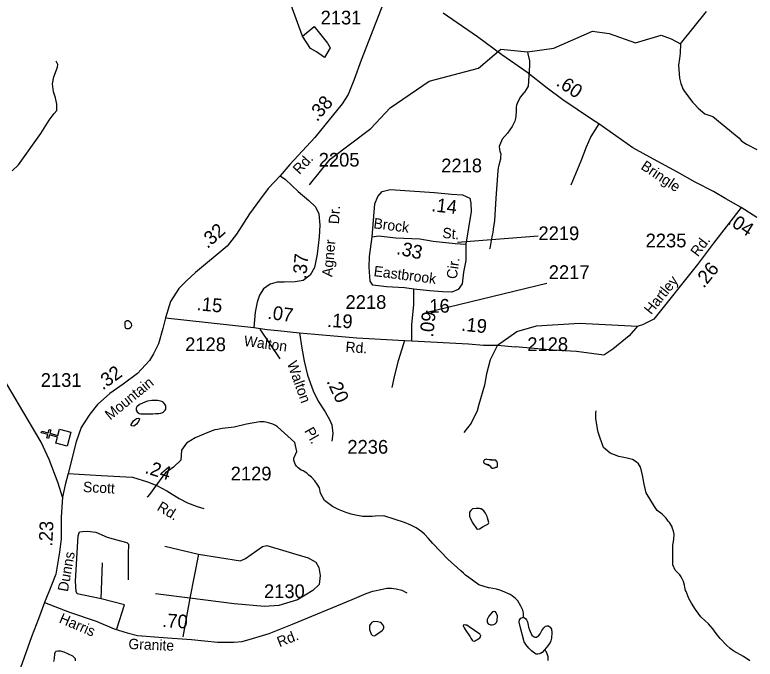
# Model space of a CAD drawing. Extents: x 1473865 to 1648260, y 639067 to 773536.
# Drawn here: x 1577486 to 1584236, y 688926 to 694801 of the extents above; entities that cross this region are included whole.
import ezdxf

# ---------------------------------------------------------------- set-up
doc = ezdxf.new("R2010")
doc.units = 0
for name, color, linetype in [('Exist Cultural Church CELL', 7, 'Continuous'), ('Exist Hydrographic Creek Single Shore', 7, 'Continuous'), ('Exist Hydrographic Misc Water Feature', 7, 'Continuous'), ('Exist Road Non-System Type 51', 7, 'Continuous'), ('Exist Road Secondary Mileage Hundredths English Label', 7, 'Continuous'), ('Exist Road Secondary Type 51 Attributed', 7, 'Continuous'), ('Exist Road Secondary Type 51 Label', 7, 'Continuous'), ('Exist Road Secondary Type 51 Number Label', 7, 'Continuous')]:
    doc.layers.add(name, color=color, linetype=linetype)

msp = doc.modelspace()

# ---------------------------------------------------------------- linework, layer by layer
at = {"layer": 'Exist Cultural Church CELL'}
msp.add_lwpolyline([(1577860.3, 690896.1), (1577874.7, 690951.2), (1577801.1, 690970.6), (1577792.9, 690939.7), (1577777.5, 690943.7), (1577785.6, 690974.7), (1577727.5, 690990), (1577731.6, 691005.5), (1577789.7, 690990.2), (1577797.9, 691021.1), (1577813.3, 691017), (1577805.2, 690986.1), (1577878.8, 690966.7), (1577893.6, 691022.4), (1577996.5, 690995.3), (1577963.2, 690869)], close=True, dxfattribs=at)
at = {"layer": 'Exist Hydrographic Creek Single Shore'}
for points in [[(1580181.7, 694493.9), (1580108.5, 694607.4), (1580004.9, 694890.8), (1580042.7, 695116.3), (1579771.9, 695502.7), (1579702.5, 695511.7), (1579526.9, 695617.9), (1579079.9, 696028.8), (1578688.9, 696135.2), (1578449.9, 696264.8), (1578259.9, 696426.1), (1578111.9, 696544), (1577792.9, 696947.6), (1577569.9, 697142.5), (1577512.9, 697235.6), (1577527, 697609.5), (1577581.9, 697969.4), (1577744.4, 698349.8), (1577798.2, 698601.1), (1577838.6, 698731.2), (1577896.9, 698838.9), (1578038, 698938.4)], [(1580172.9, 693252.7), (1580359.9, 693485.3), (1580730.9, 693763.4), (1580908.9, 693953.5), (1581261.9, 694195.8), (1581713.9, 694314.7), (1581916.9, 694487.8), (1582159.1, 694463.2), (1582399.9, 694497.7), (1582752.9, 694651.5), (1582902.9, 694632), (1583143, 694545.1), (1583377.9, 694615.8), (1583469, 694581.1), (1583555.6, 694537.6), (1583791.6, 694832.1)]]:
    msp.add_lwpolyline(points, dxfattribs=at)
at = {"layer": 'Exist Hydrographic Misc Water Feature'}
for points in [[(1580108.5, 694607.4), (1580214.6, 694695.3), (1580335.3, 694541.5), (1580360.9, 694501.2), (1580309.7, 694413.4), (1580236.6, 694464.6), (1580181.7, 694493.9)], [(1583555.6, 694537.6), (1583552, 694451.5), (1583544.9, 694404), (1583537.5, 694342.6), (1583547, 694223.4), (1583550.6, 694199.6), (1583558.1, 694175.6), (1583569.4, 694143.4), (1583577, 694126.8), (1583592.3, 694102.7), (1583621.4, 694061.9), (1583664.2, 694005.2), (1583678, 693988.5), (1583717.3, 693950), (1583778, 693898.7), (1583848, 693873.5), (1584054.2, 693708.5), (1584085.6, 693679.2), (1584108.9, 693654.9), (1584132.5, 693636.3), (1584156.2, 693621.9), (1584251.3, 693574.1)], [(1582159.1, 694463.2), (1582163.2, 694445.9), (1582177.8, 694381.6), (1582179.3, 694339.7), (1582164.7, 694149.6), (1582148, 694121.2), (1582131.5, 694096.1), (1582125.5, 694090.5), (1582094.5, 694049.3), (1582065.2, 693991.6), (1582060.9, 693977.8), (1582056.6, 693959.8), (1582055.8, 693920.4), (1582054.7, 693880.2), (1582050.3, 693855.7), (1582043.8, 693832), (1582018.8, 693782.4), (1581977.3, 693721.8), (1581928, 693667), (1581906.8, 693614.9), (1581902.6, 693599.3), (1581904, 693575.5), (1581907.7, 693559), (1581911.5, 693549.9), (1581915.3, 693535.1), (1581914.6, 693503.1), (1581914.1, 693485.9), (1581905.7, 693454.1), (1581901.3, 693439.3), (1581897, 693431.2), (1581892.3, 693407.6), (1581887.9, 693378.1), (1581871.6, 693130.6), (1581858.1, 692927.4), (1581848.3, 692848), (1581843.5, 692816), (1581839.1, 692792.4), (1581830.1, 692744.9), (1581816.4, 692672.2), (1581812.4, 692667.3)], [(1578525.8, 691941.8), (1578539, 691949), (1578545.2, 691955.4), (1578551.4, 691970), (1578549.9, 691987.3), (1578534.2, 692001.6), (1578518.3, 692010.1), (1578506.4, 692010.4), (1578490, 692000), (1578488, 691988.6), (1578487.5, 691964.8), (1578493.1, 691948.3), (1578502.8, 691942.3), (1578525.8, 691941.8)], [(1578719.9, 691163.3), (1578744.2, 691164.4), (1578768.2, 691165.6), (1578800.3, 691167.4), (1578816.3, 691170.3), (1578832.3, 691176.6), (1578840.4, 691180.5), (1578856.8, 691195.8), (1578863.1, 691205.5), (1578863.6, 691227.7), (1578861.7, 691235.9), (1578854, 691251.6), (1578838.4, 691268.4), (1578826.6, 691274.4), (1578802.7, 691283.1), (1578786.7, 691283.4), (1578766.6, 691283.8), (1578734.6, 691284.5), (1578694.6, 691277.8), (1578670.4, 691269.3), (1578621.9, 691247.3), (1578597.5, 691226.5), (1578591.1, 691216), (1578590.9, 691206.1), (1578592.8, 691197.9), (1578600.2, 691181.3), (1578618.1, 691167), (1578636, 691162.5), (1578668, 691161.9), (1578719.9, 691163.3)], [(1584186.1, 688911), (1584129.7, 688951.6), (1584039.7, 688998.5), (1584006.4, 689024.6), (1583975.1, 689054.8), (1583916.3, 689115.1), (1583881.1, 689160.1), (1583850.1, 689204.2), (1583809.9, 689248.5), (1583743.4, 689310.6), (1583738.6, 689313.1), (1583690, 689378.1), (1583655.2, 689437.1), (1583632, 689480.2), (1583611.1, 689528.3), (1583605.3, 689542.3), (1583601.8, 689553.9), (1583597.9, 689568.7), (1583594.3, 689582.8), (1583590.6, 689602.5), (1583583.4, 689633.1), (1583560.3, 689677), (1583548.5, 689695.3), (1583505.7, 689738), (1583484.6, 689786.9), (1583484.3, 689966.6), (1583493.6, 690018.9), (1583496.8, 690066.4), (1583489.4, 690094.5), (1583481.8, 690119.2), (1583474.2, 690139.1), (1583453, 690171.5), (1583443.2, 690185.7), (1583423.8, 690211.5), (1583388.4, 690247.5), (1583343.2, 690282.1), (1583316.2, 690318.7), (1583242.8, 690444.1), (1583222.5, 690522.5), (1583215.4, 690569.4), (1583208.4, 690604.9), (1583197.3, 690654.3), (1583193.6, 690665.9), (1583189.7, 690677.4), (1583170.4, 690708.2), (1583150.8, 690724.1), (1583117.2, 690745.4), (1583069.5, 690758.6), (1582993.7, 690774.1), (1582914.3, 690803.6), (1582851.6, 690857.4), (1582819.6, 690950), (1582804.5, 690995.4), (1582800.9, 691010.2), (1582783.2, 691118.9), (1582784.3, 691174.7), (1582786.8, 691191.9)], [(1578578.9, 691107.8), (1578595.1, 691119.8), (1578609.2, 691124.5), (1578623.2, 691119.3), (1578620.6, 691105.4), (1578608.3, 691085.1), (1578593.9, 691069.8), (1578569.6, 691052.3), (1578553.6, 691052.6), (1578547.7, 691058.4), (1578547.9, 691067.5), (1578566.6, 691099.1), (1578578.9, 691107.8)], [(1582122.2, 689309.7), (1582124.3, 689344.1), (1582120.5, 689359.8), (1582116.9, 689372.2), (1582099.8, 689408.6), (1582072.8, 689456.8), (1582051.4, 689479.4), (1582019.8, 689503.8), (1582002, 689516.5), (1581932.6, 689546.6), (1581906.8, 689555.3), (1581877, 689563.3), (1581810.4, 689577.8), (1581803.2, 689575.4), (1581716.2, 689605.1), (1581625.3, 689670.9), (1581595.7, 689693.7), (1581575.9, 689710.5), (1581552.4, 689730.7), (1581434.7, 689837.3), (1581295.6, 689982.1), (1581257.2, 690027.2), (1581219.5, 690066.5), (1581196.1, 690088.3), (1581144.7, 690123.8), (1581095.3, 690147.8), (1581039.8, 690172.7), (1580849, 690234), (1580772, 690230.6), (1580744.7, 690226.3), (1580656.7, 690228), (1580640.7, 690230), (1580592.9, 690240), (1580553.1, 690249), (1580525.4, 690256.9), (1580513.4, 690261.3), (1580438, 690291.5), (1580382.5, 690317.3), (1580309.9, 690372.1), (1580273.7, 690439.3), (1580262.4, 690489.6), (1580242.9, 690522), (1580221.6, 690552), (1580190.2, 690584.6), (1580166.8, 690604.8), (1580147, 690621.6), (1580113.4, 690643.6), (1580097.6, 690650.5), (1580068.1, 690671.6), (1580052.4, 690687.5), (1580040.8, 690705.8), (1580029.6, 690742.1), (1580030.1, 690759.3), (1580057.3, 690821.1), (1580039.1, 690901.9), (1579880.1, 691043.8), (1579862.4, 691055.7), (1579838.7, 691067.7), (1579798.8, 691081.6), (1579759, 691090.6), (1579719, 691091.4), (1579598.5, 691067.6), (1579487, 691042.7), (1579375.7, 691030.2), (1579332.7, 691021.3), (1579309.2, 691016), (1579285, 691008.2), (1579244.5, 690994.3), (1579131.5, 690944.1), (1579050.3, 690895.7), (1579004.9, 690832.6), (1578999, 690740.8), (1578933.7, 690678.1), (1578880.8, 690641.4), (1578860.4, 690623.8), (1578852.2, 690615.7), (1578837.9, 690597.9), (1578827.4, 690584.2), (1578786.2, 690526.8), (1578753.3, 690481.5), (1578722.3, 690440.3), (1578697.6, 690408.8), (1578691.7, 690404.8)], [(1581816.3, 690688), (1581829.1, 690672.9), (1581838.8, 690668.6), (1581846.8, 690668.5), (1581854.9, 690672.4), (1581871.2, 690676.2), (1581879.2, 690676), (1581885.3, 690680.8), (1581885.9, 690710.4), (1581882.3, 690725.2), (1581878.5, 690731.8), (1581870.4, 690740.2), (1581832.5, 690741), (1581824.5, 690739.5), (1581792.7, 690748.3), (1581784.7, 690748.5), (1581768.6, 690744.7), (1581760.5, 690738.3), (1581758.1, 690724.4), (1581761.8, 690717), (1581767.7, 690710.3), (1581779.7, 690705.9), (1581787.7, 690705.7), (1581803.6, 690700.5), (1581816.3, 690688)], [(1581816.3, 690688), (1581829.1, 690672.9), (1581838.8, 690668.6), (1581846.8, 690668.5), (1581879.2, 690676), (1581885.3, 690680.8), (1581885.9, 690710.4), (1581882.3, 690725.2), (1581878.5, 690731.8), (1581870.4, 690740.2), (1581792.7, 690748.3), (1581784.7, 690748.5), (1581768.6, 690744.7), (1581760.5, 690738.3), (1581758.1, 690724.4), (1581761.8, 690717), (1581767.7, 690710.3), (1581816.3, 690688)], [(1581755.9, 690136.9), (1581797.7, 690157.4), (1581803.9, 690163.8), (1581806.2, 690171.2), (1581795.2, 690215.7), (1581791.4, 690228.1), (1581778, 690256.3), (1581768.2, 690270.4), (1581760.4, 690278.8), (1581736.7, 690295.6), (1581730.9, 690297.4), (1581722.9, 690299.2), (1581690.9, 690299.9), (1581658.8, 690297.2), (1581642.5, 690282.8), (1581632.1, 690267.4), (1581631.4, 690231.3), (1581640.7, 690207.3), (1581661.9, 690166.7), (1581695, 690118.4), (1581704.7, 690111.7), (1581722.9, 690115.4), (1581755.9, 690136.9)], [(1581865.4, 689248.4), (1581875.9, 689261.3), (1581884.2, 689275.9), (1581885.2, 689325.1), (1581881.4, 689330.1), (1581881.5, 689336.6), (1581875.7, 689348.3), (1581868, 689357.4), (1581856, 689360.9), (1581839.9, 689358), (1581807.1, 689317.6), (1581792.4, 689289.2), (1581791.9, 689266.2), (1581793.8, 689257.2), (1581801.7, 689249.6), (1581821.3, 689238.6), (1581837.3, 689238.3), (1581853.4, 689243.6), (1581865.4, 689248.4)], [(1582314.5, 689012.9), (1582292.7, 688987), (1582278.6, 688978.3), (1582270.3, 688973.6), (1582254.3, 688971.4), (1582238.5, 688973.4), (1582222.4, 688981.9), (1582194.9, 689002.2), (1582171.4, 689027.2), (1582144.1, 689059.8), (1582134.4, 689073.9), (1582130.7, 689085.5), (1582126.9, 689097.9), (1582091.8, 689225), (1582084.5, 689262.9), (1582087, 689285), (1582099.4, 689300.3), (1582122.2, 689309.7)], [(1582122.2, 689309.7), (1582145.3, 689295.3), (1582151, 689285.3), (1582158.6, 689267.1), (1582166, 689235), (1582169.6, 689219.3), (1582177.1, 689194.6), (1582182.7, 689178.8), (1582198.1, 689146.5), (1582213.8, 689132.2), (1582225.6, 689125.5), (1582241.5, 689127.6), (1582261.9, 689141.1), (1582274.4, 689157.3), (1582291.1, 689189), (1582307.5, 689212.4), (1582323.8, 689227.7), (1582336, 689229.1), (1582352, 689228.8), (1582367.8, 689219.4), (1582377.2, 689198.7), (1582380.7, 689166.6), (1582379.4, 689117.4), (1582373, 689094.5), (1582366.5, 689078.3), (1582346, 689049.2), (1582314.5, 689012.9)], [(1580833.5, 689186.9), (1580842.5, 689197.4), (1580850.8, 689212.9), (1580850.9, 689221.1), (1580845.2, 689236.7), (1580829.7, 689253.5), (1580819.7, 689259.5), (1580795.8, 689268.1), (1580757.9, 689268.9), (1580741.8, 689261), (1580733.7, 689255.4), (1580719, 689231.9), (1580718.3, 689195.8), (1580733.5, 689155.3), (1580739.2, 689147.8), (1580747.1, 689141.1), (1580767.2, 689138.2), (1580775.3, 689143.8), (1580833.5, 689186.9)], [(1581635.8, 689130), (1581643.6, 689118.3), (1581656.7, 689099.1), (1581662.4, 689094.9), (1581676.3, 689091.4), (1581686.4, 689096.9), (1581703.2, 689106.4), (1581715.7, 689113.5), (1581726.1, 689122.4), (1581732.7, 689131.2), (1581733.3, 689142.7), (1581729.8, 689149.4), (1581726.2, 689154.4), (1581627.8, 689221.2), (1581606.6, 689235.6), (1581594.7, 689237.5), (1581582.9, 689239.3), (1581572.5, 689236.3), (1581572.2, 689230.5), (1581581.2, 689213.1), (1581592.2, 689195.6), (1581635.8, 689130)], [(1577842.6, 688904.7), (1577849, 688928.3), (1577850.1, 688977.5), (1577856.4, 688992.2), (1577862.6, 689000.3), (1577876.8, 689003.2), (1577900.8, 689002), (1577932.4, 688993.1), (1577972.3, 688975.9), (1578011.6, 688956.2), (1578035.1, 688932.8), (1578036.7, 688912.2)], [(1582347, 688915.4), (1582347.7, 688947.4), (1582340.5, 688975.4), (1582330.8, 688995.3), (1582314.5, 689012.9)]]:
    msp.add_lwpolyline(points, dxfattribs=at)
at = {"layer": 'Exist Road Non-System Type 51'}
msp.add_line((1579719.8, 691935), (1579901.6, 691665.4), dxfattribs=at)
for points in [[(1577461.4, 693378.9), (1577519.7, 693432.9), (1577721.9, 693718.4), (1577799, 693839.7), (1577843.4, 693901.5), (1577867.6, 693929.2), (1577868.1, 693985.2), (1577856.5, 694043.3), (1577839, 694099.5), (1577829.7, 694171.5), (1577842.2, 694235.5), (1577875, 694323.2), (1577879.1, 694349.2), (1577863.5, 694377.3)], [(1582810.7, 693805.9), (1582737.5, 693690.7), (1582694.6, 693595.1), (1582647.6, 693467.8), (1582553.7, 693248.6)], [(1580744.4, 692776.5), (1580768.8, 693078.2), (1580794.5, 693144.8), (1580834.6, 693191.9), (1580907.7, 693209), (1581312.1, 693180)], [(1577921.5, 690402.8), (1577881.5, 690530.8), (1577799.2, 690745.6), (1577724.6, 690906.2), (1577408.9, 691441), (1577316.1, 691593.8), (1577247.2, 691726.4), (1577213.7, 691794.8), (1577171, 691937.1), (1577097.8, 692059.8), (1577010.9, 692182.4), (1576939.7, 692293.1), (1576896.4, 692367.4), (1576887.3, 692403.4), (1576893, 692439.6), (1576911.4, 692499.4), (1576933.8, 692545.2), (1576948.3, 692591.1), (1576962.8, 692664.9)], [(1581886.3, 691788.5), (1582061.6, 691914.7), (1582243.1, 691967), (1582633.8, 691988.6), (1583163, 691964)], [(1583163, 691964), (1583086, 691874.7), (1582938.4, 691751.5), (1582855.3, 691699.2), (1582606.1, 691733.1), (1582390.8, 691742.3), (1582049.3, 691773.1)], [(1583163, 691964), (1583220, 691982)], [(1581038.5, 691832.4), (1581013.7, 691751.8), (1580979.7, 691646.5), (1580946.9, 691516.4), (1580923.8, 691404.6)], [(1581886.3, 691788.5), (1581820.4, 691656.8), (1581785.2, 691529.3), (1581768.4, 691423.3)], [(1581768.4, 691423.3), (1581714.8, 691247.7), (1581700.5, 691189.8), (1581645.4, 691078.5), (1581580.8, 690992.9)], [(1578273.1, 689477), (1578054.4, 689523), (1578045.8, 689543.2), (1578040, 689638.2), (1578063, 690050.1), (1578074.5, 690087.5), (1578103.3, 690090.4), (1578146.5, 690093.3), (1578224.2, 690084.6), (1578327.8, 690038.5), (1578437.1, 690009.7), (1578506.2, 689989.6), (1578523.5, 689975.2), (1578520.6, 689883), (1578519.2, 689649.8)], [(1578854.4, 689957.9), (1579159.5, 689883)], [(1579159.5, 689883), (1579542.5, 689824.4), (1579590.1, 689845.6), (1579743.5, 689954.1), (1579783.2, 689962), (1580161.5, 689850.9), (1580230.2, 689811.2), (1580256.7, 689763.5), (1580269.9, 689689.4), (1580259.3, 689607.3), (1580203.8, 689551.7), (1580063.6, 689467), (1579894.3, 689416.7), (1579762.1, 689406.1), (1579484.3, 689429.9), (1579081.8, 689482.7)], [(1579159.5, 689883), (1579081.8, 689482.7)], [(1578273.1, 689477), (1578284.6, 689805.3)], [(1579081.8, 689482.7), (1578768.1, 689523)], [(1578417, 689203.4), (1578486.1, 689422.2), (1578273.1, 689477)], [(1579081.8, 689482.7), (1579018.4, 689128.5)]]:
    msp.add_lwpolyline(points, dxfattribs=at)
at = {"layer": 'Exist Road Secondary Type 51 Attributed'}
for p, q in [((1584251.3, 692953.4), (1584107.9, 693043.8)), ((1578858.6, 692038.3), (1579666.4, 691951.9))]:
    msp.add_line(p, q, dxfattribs=at)
for points in [[(1580912.1, 695076.5), (1580644.6, 694386.5), (1580579.2, 694213), (1580524.5, 694075.9), (1580468.7, 693990.9), (1580221.5, 693683.8), (1579991.8, 693435.2), (1579905.3, 693333.7)], [(1584107.9, 693043.8), (1583967.2, 693123.6), (1583855.6, 693190), (1583688.3, 693275.1), (1583528.3, 693368.1), (1583310, 693484.2), (1583121.4, 693587.9), (1582810.7, 693805.9), (1582742.4, 693851.3), (1582482.3, 694027.4), (1582338.9, 694131.1), (1582153, 694277.3), (1581924.6, 694436.8), (1581704.2, 694601.6), (1581517.7, 694729.6), (1581392, 694816.1)], [(1579905.3, 693333.7), (1579794.7, 693218.4), (1579717.3, 693111.3), (1579626.2, 692988.2), (1579507.7, 692801.2), (1579421.3, 692692.7), (1579132, 692451), (1579052.3, 692375.7), (1578981.6, 692305.4), (1578906.5, 692186.5), (1578858.6, 692038.3)], [(1579905.3, 693333.7), (1579954, 693299.5), (1580068.2, 693190.5), (1580166.4, 693108.1), (1580227.5, 693049.7), (1580256.7, 692985.9), (1580265.8, 692882.5), (1580259.4, 692775.9), (1580240.8, 692617.9), (1580218.4, 692498.3), (1580178.2, 692427), (1580113.2, 692377.5), (1580042, 692368.2), (1579940.8, 692363.1), (1579876.9, 692362.7), (1579813.2, 692346.8), (1579752.1, 692301.6), (1579717.6, 692245.8), (1579696.4, 692182), (1579677.8, 692091.6), (1579666.4, 691951.9)], [(1581312.1, 693180), (1581465.6, 693166.8), (1581567.7, 693160.6), (1581632.7, 693129.6), (1581642, 693083.2), (1581645.1, 693008.8), (1581598.7, 692711.4)], [(1584107.9, 693043.8), (1583856.9, 692718.3), (1583709.3, 692523.5), (1583310.3, 692027.2), (1583233.3, 691987.3), (1583220, 691982)], [(1581125.1, 692299.4), (1581038.5, 692311.8), (1580874.4, 692321.1), (1580750.6, 692336.6), (1580725.9, 692373.8), (1580716.6, 692500.8), (1580719.7, 692596.8), (1580744.4, 692776.5)], [(1580744.4, 692776.5), (1580800.2, 692785.8), (1580958, 692767.2), (1581032.3, 692764.1), (1581177.8, 692757.9), (1581298.5, 692736.2), (1581499.6, 692717.6), (1581598.7, 692711.4)], [(1581598.7, 692711.4), (1581598.7, 692562.7), (1581577, 692454.3), (1581564.6, 692349), (1581527.5, 692296.3), (1581468.7, 692271.6), (1581385.1, 692274.7), (1581267.5, 692284), (1581125.1, 692299.4)], [(1581106.6, 691829.3), (1581106.6, 691978), (1581125.1, 692157.6), (1581125.1, 692299.4)], [(1578858.6, 692038.3), (1578835.9, 691940.3), (1578794.5, 691803), (1578751.6, 691709.4), (1578713.1, 691649.8), (1578605.1, 691530.9), (1578473, 691432.9), (1578353.4, 691348), (1578239.8, 691249.3), (1578169.2, 691160.4), (1578119, 691080.6), (1578089.9, 691037.2), (1578044.9, 690907.6), (1577971.4, 690619)], [(1579666.4, 691951.9), (1579786.3, 691932.8), (1579882.3, 691924.2), (1580081.3, 691900.3)], [(1580081.3, 691900.3), (1580219.7, 691888.7), (1580603.4, 691857.5), (1581038.5, 691832.4), (1581106.6, 691829.3)], [(1580081.3, 691900.3), (1580101.8, 691761.2), (1580122.3, 691642.6), (1580154.5, 691515.2), (1580205.4, 691372.9), (1580250.6, 691278.3), (1580313.8, 691181.8), (1580357.1, 691105.5), (1580376.9, 691063.3), (1580386.3, 690983.3), (1580375.6, 690914.9)], [(1581106.6, 691829.3), (1581621.7, 691800.8), (1581760.2, 691788.5), (1581886.3, 691788.5), (1582049.3, 691773.1)], [(1577971.4, 690619), (1577944.2, 690516.8), (1577921.5, 690402.8), (1577907.8, 690220.4), (1577907.3, 690022.7), (1577892.4, 689900.7), (1577858.5, 689701.7), (1577819.7, 689600.2), (1577757.1, 689442.1)], [(1577971.4, 690619), (1578274.3, 690601.5), (1578558.2, 690587), (1578696, 690543.8), (1578779.7, 690509.1), (1578871.4, 690460.2), (1578984.8, 690391.3), (1579060.4, 690350.7), (1579148.2, 690317.9), (1579208.1, 690299.3)], [(1577757.1, 689442.1), (1577985.8, 689354.6), (1578226.7, 689271.6), (1578391.6, 689202.4), (1578510.9, 689165.6), (1578603.4, 689141.7), (1578838.4, 689122.6), (1579095.9, 689104.3), (1579334.4, 689080.1), (1579482.6, 689081.6), (1579557.2, 689087.5), (1579651.7, 689114.4), (1579803.8, 689161.1), (1580017.7, 689245.7), (1580561.7, 689471.4), (1580690.3, 689526), (1580748.5, 689545.5), (1580839.2, 689564.4), (1580878.9, 689573.4), (1580918.7, 689574.4), (1580963.5, 689566.4), (1581013.2, 689554.1), (1581061, 689531.5)], [(1577757.1, 689442.1), (1577703.2, 689294.2), (1577637.7, 689129.3), (1577537.3, 688847.8), (1577454.7, 688633), (1577333.4, 688267.5), (1577234.1, 688038.8), (1577114.6, 687810), (1577084.3, 687769.6), (1577033.6, 687684), (1576952.5, 687532.6), (1576800.3, 687289.4), (1576622, 687033.6)]]:
    msp.add_lwpolyline(points, dxfattribs=at)
at = {"layer": 'Exist Road Secondary Type 51 Number Label'}
for p, q in [((1581520.8, 692727.3), (1582256.3, 692786.1)), ((1581246.2, 692089.8), (1582334.7, 692354.6))]:
    msp.add_line(p, q, dxfattribs=at)

# ---------------------------------------------------------------- texts
at = {"layer": 'Exist Road Secondary Mileage Hundredths English Label'}
for s, rotation, p in [('.60', 326.38619, (1582413.5, 694162.2)), ('.38', 48.77098, (1580241.2, 693821.1)), ('.14', 353.64008, (1581279.3, 693010.4)), ('.04', 327.26472, (1583974.7, 692900.8)), ('.32', 41.59622, (1579242.1, 692664)), ('.33', 347.29354, (1580958.9, 692620.6)), ('.37', 84.96601, (1580142, 692387.6)), ('.26', 51.06429, (1583766.9, 692302.5)), ('.15', 354.61145, (1579140.2, 692108.3)), ('.16', 0.84749, (1581219.2, 692082.9)), ('.07', 352.23434, (1579784.8, 692030.7)), ('.19', 356.4401, (1580329.9, 691956.6)), ('.09', 84.01417, (1581299.5, 691857.5)), ('.19', 353.96946, (1581552, 691921.8)), ('.32', 35.9228, (1578287.7, 691375.4)), ('.20', 295.50423, (1580325.4, 691459.6)), ('.24', 342.59111, (1578664.5, 690625)), ('.23', 87.12894, (1577827, 689951.5)), ('.70', 356.16024, (1578826.6, 689220.3))]:
    msp.add_text(s, height=125, rotation=rotation, dxfattribs=at).set_placement(p)
at = {"layer": 'Exist Road Secondary Type 51 Label'}
for s, rotation, p in [('Rd.', 47.38163, (1580080.4, 693340.5)), ('Bringle', 326.36603, (1583185.2, 693400.4)), ('Dr.', 86.05613, (1580440.5, 692890.4)), ('Brock', 352.64365, (1580751.7, 692855.8)), ('St.', 354.53794, (1581380.3, 692767.8)), ('Agner', 84.96601, (1580379.5, 692409)), ('Rd.', 52.83575, (1583712.7, 692589.3)), ('Cir.', 82.09169, (1581514.3, 692387.7)), ('Eastbrook', 352.73786, (1580753.4, 692419.5)), ('Hartley', 51.06431, (1583287.8, 692061.6)), ('Walton', 352.23434, (1579569.8, 691783.7)), ('Rd.', 356.4401, (1580498.6, 691727)), ('Walton', 289.69908, (1579965.7, 691624.7)), ('Mountain', 39.21994, (1578355.8, 691101.7)), ('Pl.', 299.55991, (1580122.4, 691008.4)), ('Scott', 357.06675, (1578105.7, 690450.7)), ('Rd.', 328.72274, (1578774.6, 690289.9)), ('Dunns', 79.71393, (1577968.8, 689536.4)), ('Harris', 336.90754, (1577882.2, 689262.4)), ('Rd.', 21.64859, (1579899, 689034.4)), ('Granite', 357.67196, (1578519.8, 689019.2))]:
    msp.add_text(s, height=95, rotation=rotation, dxfattribs=at).set_placement(p)
at = {"layer": 'Exist Road Secondary Type 51 Number Label'}
for s, p in [('2131', (1580273.6, 694713.6)), ('2205', (1580256.4, 693417.5)), ('2218', (1581373.2, 693365.1)), ('2219', (1582259.7, 692747.3)), ('2235', (1583236.5, 692681.1)), ('2217', (1582353.7, 692392.5)), ('2218', (1580501.1, 692119.9)), ('2128', (1579038.8, 691734.8)), ('2128', (1582157.8, 691735.8)), ('2131', (1577722.5, 691408.8)), ('2236', (1580517.5, 690799.9)), ('2129', (1579454, 690556.4)), ('2130', (1579757.3, 689483.4))]:
    msp.add_text(s, height=125, dxfattribs=at).set_placement(p)

doc.saveas('drawing.dxf')
